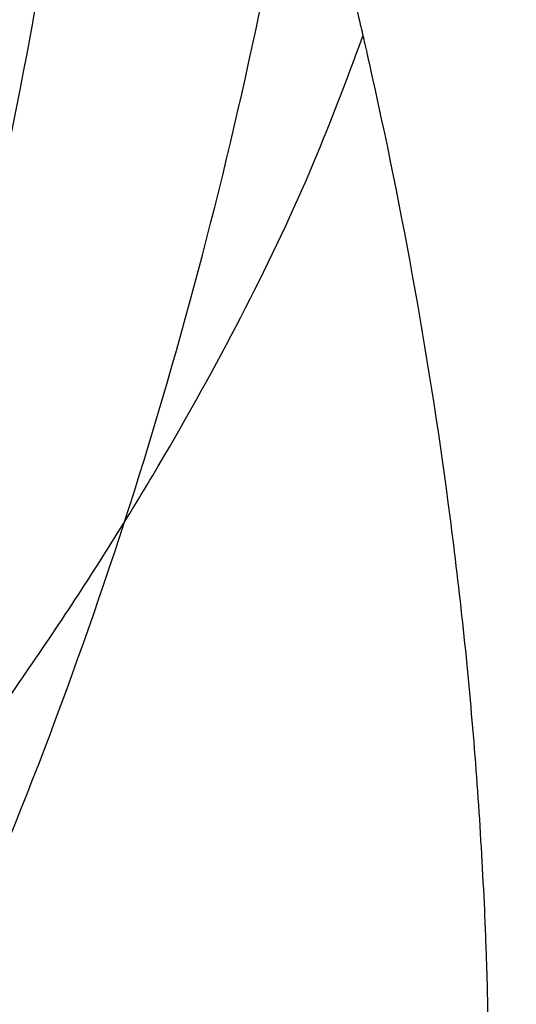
# Model space of a CAD drawing. Header units: millimetres. Extents: x -1437 to 1444, y -1373 to 1332.
# Tile 576 of 656: x 780.756 to 781.14, y -368.435 to -367.674. Entities that reach past the tile are written whole.
import ezdxf

# ---------------------------------------------------------------- set-up
doc = ezdxf.new("R2010")
doc.units = ezdxf.units.MM
doc.layers.add('Default', color=7, linetype='Continuous', true_color=0x000000)

msp = doc.modelspace()

# ---------------------------------------------------------------- linework, layer by layer
at = {"layer": 'Default'}
for points, degree, knots in [([(131.7520007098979, -2.218138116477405, 715.1900953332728), (131.7517039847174, -2.217921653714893, 712.0216694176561), (132.0220112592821, -2.415107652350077, 705.5161072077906), (133.700145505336, -3.639261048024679, 692.8089584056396), (137.9963265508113, -6.773134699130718, 677.4504775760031), (146.2518843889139, -12.79496183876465, 660.6265163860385), (157.296837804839, -20.85112342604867, 645.2932353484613), (170.8561486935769, -30.7408291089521, 631.3410762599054), (186.7038585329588, -42.29909004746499, 618.6587211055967), (204.6323159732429, -55.37426993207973, 607.1599704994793), (224.4335839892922, -69.81452340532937, 596.778449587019), (245.9042859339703, -85.47132968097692, 587.4554343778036), (268.8334129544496, -102.1906011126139, 579.1409255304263), (293.0114835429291, -119.8193629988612, 571.7862214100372), (318.2229802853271, -138.2002389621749, 565.3459172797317), (344.2553605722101, -157.1780214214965, 559.7728563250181), (380.2611216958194, -183.4240508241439, 553.3557773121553), (425.9846705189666, -216.7485574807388, 547.3694630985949), (480.2545371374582, -256.2914921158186, 543.0033075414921), (547.9679961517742, -305.6124660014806, 540.4049736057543), (611.784263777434, -352.0651003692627, 541.6877843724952), (671.4556014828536, -395.4545450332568, 546.8357026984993), (711.4410436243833, -424.5039139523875, 552.0963732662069), (748.0275865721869, -451.0544841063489, 558.6850582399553), (781.0755254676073, -475.0027535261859, 566.4055843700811), (810.4529019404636, -496.2509576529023, 575.061065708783), (832.4924511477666, -512.1509571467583, 583.1547443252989), (848.142695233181, -523.4095561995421, 590.0145564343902), (861.3451816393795, -532.8852957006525, 596.5221266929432), (875.5457376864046, -543.0359773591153, 604.8246694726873), (889.7822052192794, -553.1370869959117, 615.5394072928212), (900.8052621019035, -560.8784537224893, 626.3937933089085), (909.0506139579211, -566.5833358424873, 637.2926402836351), (914.8769066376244, -570.5205543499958, 648.0767802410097), (918.6306163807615, -572.9536763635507, 658.4703191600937), (920.7605244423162, -574.2222229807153, 668.1608291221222), (921.6155293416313, -574.6269502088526, 675.6583602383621), (921.9574115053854, -574.716752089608, 681.2146769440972), (922.1467318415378, -574.7050275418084, 686.4963729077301), (922.3050510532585, -574.642294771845, 693.0818184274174), (922.4648578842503, -574.5965524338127, 699.2136901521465), (922.5840356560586, -574.5515760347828, 703.5190835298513), (922.702183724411, -574.5034498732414, 707.2405269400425), (922.837045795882, -574.4410739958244, 710.8035509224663), (923.0872522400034, -574.3031981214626, 714.1149447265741), (923.3390258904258, -574.1579140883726, 716.2678422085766), (923.7024182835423, -573.9418683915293, 717.9287636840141), (924.2038480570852, -573.6429660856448, 719.1767103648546), (924.5986121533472, -573.413662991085, 719.9308557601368), (925.0383313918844, -573.1704870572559, 720.5929309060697), (925.6035531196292, -572.8815171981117, 721.2797663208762), (926.1821537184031, -572.6277671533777, 721.8002292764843), (926.6845728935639, -572.4918910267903, 722.1163492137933), (926.9332192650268, -572.4691842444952, 722.22855847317), (927.0058583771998, -572.4973404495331, 722.2396090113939), (926.9496794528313, -572.4578455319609, 722.2391317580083), (926.9727461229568, -572.4737982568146, 722.2407686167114), (927.0327339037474, -572.7885945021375, 722.076310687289), (926.9872433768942, -573.49040932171, 721.4970016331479), (926.8029513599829, -574.4450252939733, 720.2669890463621), (926.6140686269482, -575.1864816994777, 718.7410940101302), (926.465999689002, -575.7393625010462, 717.0546215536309), (926.3677368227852, -576.1062777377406, 715.1537069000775), (926.2952959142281, -576.3767717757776, 711.6194244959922), (926.2409361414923, -576.5797516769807, 705.6818946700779), (926.1974497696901, -576.7421301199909, 695.5305340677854), (926.153723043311, -576.905406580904, 669.6116377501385), (926.1428664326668, -576.9459463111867, 619.8719052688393), (926.1432286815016, -576.94459409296, 575.422816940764), (926.1432127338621, -576.9446536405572, 548.6144425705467)], 3, [0, 0, 0, 0, 9.388442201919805, 19.25512239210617, 38.03574428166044, 57.17843237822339, 77.31680741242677, 98.86539763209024, 122.0388003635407, 146.9159871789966, 173.4657413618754, 201.5966451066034, 231.1613037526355, 261.9872558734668, 293.8720136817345, 326.6022322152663, 359.9477944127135, 428.7861398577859, 497.1074358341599, 561.6566341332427, 680.0496786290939, 733.6395925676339, 783.3316339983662, 829.0004526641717, 870.5192212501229, 907.7632656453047, 940.6160900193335, 955.3633666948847, 968.9803796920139, 992.9340835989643, 1013.030376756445, 1029.9187314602, 1044.236715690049, 1056.78837615, 1067.808699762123, 1077.492048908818, 1086.225565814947, 1090.12584174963, 1094.026117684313, 1101.968393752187, 1109.910669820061, 1112.415567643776, 1114.920465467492, 1121.12979194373, 1123.174000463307, 1125.218208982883, 1128.030750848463, 1129.176917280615, 1130.323083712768, 1131.30349002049, 1132.283896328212, 1133.855097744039, 1134.468084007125, 1134.964815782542, 1135.358592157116, 1135.705934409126, 1136.102034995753, 1136.607468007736, 1138.013637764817, 1139.970894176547, 1142.520160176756, 1144.044662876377, 1146.007875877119, 1149.328219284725, 1154.965423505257, 1163.988959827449, 1179.845509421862, 1232.782354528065, 1313.202701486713, 1313.202701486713, 1313.202701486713, 1313.202701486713]), ([(129.7520007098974, -4.218138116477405, 715.1900953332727), (129.7517001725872, -4.217917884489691, 712.0067866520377), (130.0232944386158, -4.416040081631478, 705.4695647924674), (131.7098732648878, -5.646345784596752, 692.6978061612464), (136.0282420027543, -8.796389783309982, 677.2609584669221), (144.32126306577, -14.84551952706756, 660.3622510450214), (155.4057837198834, -22.93051138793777, 644.9752323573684), (169.0016528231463, -32.8468461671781, 630.9861865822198), (184.8811447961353, -44.42824685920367, 618.2788270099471), (202.8365474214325, -57.52303346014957, 606.763045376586), (222.6604958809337, -71.97977862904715, 596.3697823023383), (244.1503317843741, -87.65048605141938, 587.0385490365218), (267.0957075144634, -104.3815509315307, 578.7182042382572), (291.287702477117, -122.0204082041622, 571.3593000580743), (316.511250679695, -140.4100112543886, 564.9159404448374), (342.5541764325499, -159.3954206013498, 559.3406364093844), (378.5725343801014, -185.6505485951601, 552.9213284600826), (424.30924875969, -218.9845448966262, 546.9333302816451), (478.5922892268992, -258.5369538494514, 542.5661305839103), (546.3210637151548, -307.8689286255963, 539.9672092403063), (610.1537138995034, -354.3333443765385, 541.2502721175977), (669.8433444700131, -397.7359571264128, 546.3997378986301), (709.8429370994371, -426.7955176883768, 551.6622434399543), (746.4448272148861, -453.3571449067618, 558.2536547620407), (779.5098228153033, -477.317703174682, 565.978109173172), (808.906710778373, -498.5799578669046, 574.639251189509), (830.9662022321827, -514.4943007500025, 582.7401125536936), (846.635654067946, -525.76668654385, 589.6082707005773), (859.8586484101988, -535.2571182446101, 596.1259178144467), (874.087988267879, -545.4283575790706, 604.4449022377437), (888.3658262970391, -555.5588136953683, 615.19007749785), (899.4341192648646, -563.3319586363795, 626.0880132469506), (907.7249939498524, -569.0683592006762, 637.0458362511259), (913.5911784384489, -573.0325584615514, 647.902729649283), (917.3731464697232, -575.4840012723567, 658.3742087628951), (919.5182841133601, -576.7615861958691, 668.1350486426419), (920.3781501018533, -577.1685425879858, 675.6777422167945), (920.7214181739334, -577.2586810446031, 681.2575927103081), (920.9112031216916, -577.2468947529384, 686.5535594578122), (921.0692927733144, -577.184209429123, 693.1315945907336), (921.2292345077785, -577.1384315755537, 699.267615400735), (921.3486406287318, -577.093388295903, 703.5835412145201), (921.4677477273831, -577.0448001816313, 707.325488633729), (921.6026305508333, -576.9826146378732, 710.9179336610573), (921.8624584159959, -576.8394654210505, 714.360661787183), (922.130259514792, -576.6850706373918, 716.6747345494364), (922.5601821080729, -576.4295751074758, 718.6829487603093), (923.2041138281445, -576.0457326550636, 720.2908699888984), (923.7032351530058, -575.7557805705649, 721.242543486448), (924.2557788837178, -575.450496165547, 722.0737596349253), (924.9503109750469, -575.0946277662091, 722.918856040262), (925.6488736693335, -574.7914827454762, 723.5398274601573), (926.1612769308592, -574.6575269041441, 723.8578103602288), (926.320487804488, -574.6464946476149, 723.9220977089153), (925.9873820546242, -574.6820298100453, 723.782963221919), (925.1643568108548, -574.0557235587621, 723.8002244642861), (925.1217357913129, -573.7509350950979, 723.9490873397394), (925.1775132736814, -574.028911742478, 723.8155376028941), (925.1280689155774, -574.9231790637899, 723.0852839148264), (924.89354144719, -576.1174076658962, 721.5400928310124), (924.6654247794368, -577.0155116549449, 719.680228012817), (924.4921364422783, -577.6616853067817, 717.7160074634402), (924.3734308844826, -578.1051332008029, 715.3977981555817), (924.3010428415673, -578.3753651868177, 711.7363696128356), (924.2454951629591, -578.5827994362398, 705.7336815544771), (924.202146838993, -578.744651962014, 695.5537205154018), (924.158316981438, -578.9083065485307, 669.6146980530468), (924.1474988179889, -578.9486847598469, 619.8726913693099), (924.1478450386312, -578.9473783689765, 575.4226967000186), (924.1478321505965, -578.9474180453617, 548.6144425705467)], 3, [0, 0, 0, 0, 9.388442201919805, 19.25512239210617, 38.03574428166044, 57.17843237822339, 77.31680741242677, 98.86539763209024, 122.0388003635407, 146.9159871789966, 173.4657413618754, 201.5966451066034, 231.1613037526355, 261.9872558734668, 293.8720136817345, 326.6022322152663, 359.9477944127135, 428.7861398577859, 497.1074358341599, 561.6566341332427, 680.0496786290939, 733.6395925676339, 783.3316339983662, 829.0004526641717, 870.5192212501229, 907.7632656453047, 940.6160900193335, 955.3633666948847, 968.9803796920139, 992.9340835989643, 1013.030376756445, 1029.9187314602, 1044.236715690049, 1056.78837615, 1067.808699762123, 1077.492048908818, 1086.225565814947, 1090.12584174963, 1094.026117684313, 1101.968393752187, 1109.910669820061, 1112.415567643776, 1114.920465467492, 1121.12979194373, 1123.174000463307, 1125.218208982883, 1128.030750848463, 1129.176917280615, 1130.323083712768, 1131.30349002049, 1132.283896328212, 1133.855097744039, 1134.468084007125, 1134.964815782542, 1135.358592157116, 1135.705934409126, 1136.102034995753, 1136.607468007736, 1138.013637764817, 1139.970894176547, 1142.520160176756, 1144.044662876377, 1146.007875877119, 1149.328219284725, 1154.965423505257, 1163.988959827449, 1179.845509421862, 1232.782354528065, 1313.202701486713, 1313.202701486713, 1313.202701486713, 1313.202701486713]), ([(133.7520007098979, -4.218138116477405, 715.1900953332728), (133.7517283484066, -4.217939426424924, 712.1168207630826), (134.0138073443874, -4.409122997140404, 705.8136616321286), (135.6379587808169, -5.593897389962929, 693.5195271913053), (139.7923249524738, -8.624323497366, 678.6619148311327), (147.8084972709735, -14.47153676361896, 662.3155571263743), (158.600698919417, -22.34334247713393, 647.3255363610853), (171.9265655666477, -32.06278250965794, 633.6089109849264), (187.571420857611, -43.47309565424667, 621.0861440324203), (205.3279926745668, -56.42292054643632, 609.6960301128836), (224.984680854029, -70.75773864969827, 599.3893560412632), (246.3335158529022, -86.32567825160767, 590.1186776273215), (269.1592631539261, -102.9695689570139, 581.8412937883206), (293.248859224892, -120.5338230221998, 574.5132711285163), (318.3839063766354, -138.8589630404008, 568.0923440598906), (344.3495241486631, -157.7880761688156, 562.5334779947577), (380.2757311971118, -183.9761168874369, 556.1304668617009), (425.9165385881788, -217.2403219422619, 550.1547189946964), (480.1043303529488, -256.7234567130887, 545.7950447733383), (547.7236501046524, -305.9758649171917, 543.2003020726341), (611.440279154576, -352.355969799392, 544.4815255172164), (671.0022614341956, -395.6658982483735, 549.6201627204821), (710.9041121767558, -424.6545377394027, 554.8699737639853), (747.4011652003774, -451.1401638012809, 561.4427384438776), (780.3510335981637, -475.017361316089, 569.1406519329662), (809.6178681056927, -496.1856023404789, 577.7640303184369), (831.5461472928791, -512.0053087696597, 585.8175944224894), (847.0905032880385, -523.187722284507, 592.6313775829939), (860.1810035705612, -532.5830819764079, 599.0839138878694), (874.2245647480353, -542.6214759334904, 607.2967818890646), (888.2349621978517, -552.562063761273, 617.8452111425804), (899.0104221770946, -560.1293767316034, 628.4612572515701), (907.0060591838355, -565.6612806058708, 639.0366508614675), (912.6128721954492, -569.4499981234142, 649.4206319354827), (916.2103924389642, -571.7818220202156, 659.3836355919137), (918.255441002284, -572.9999830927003, 668.6827992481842), (919.082866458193, -573.3920317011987, 675.9253045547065), (919.4166249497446, -573.479851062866, 681.3443146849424), (919.6030372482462, -573.4684795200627, 686.5379386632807), (919.762062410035, -573.4057091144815, 693.1430111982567), (919.9216148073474, -573.359982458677, 699.2672362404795), (920.0409564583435, -573.3149731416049, 703.5795231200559), (920.1596480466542, -573.2665777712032, 707.3121066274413), (920.2944684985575, -573.2043449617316, 710.891868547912), (920.5505836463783, -573.0632346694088, 714.2844991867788), (920.8126373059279, -572.9120934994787, 716.5395656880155), (921.2180912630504, -572.6711426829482, 718.422587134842), (921.8151504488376, -572.3151492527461, 719.9137365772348), (922.2928133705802, -572.0378736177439, 720.8260238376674), (922.8368176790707, -571.7360861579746, 721.6486768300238), (923.5729716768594, -571.3626084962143, 722.5387221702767), (924.3585397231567, -571.0072089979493, 723.2678032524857), (925.3235739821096, -570.7358615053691, 723.8872308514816), (926.0718431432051, -570.6463888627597, 724.2501335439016), (927.214497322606, -570.7289505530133, 724.6186746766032), (928.6631711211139, -571.8330683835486, 724.5888002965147), (929.039379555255, -572.8784173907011, 724.175791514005), (929.1955610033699, -573.9405415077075, 723.5650565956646), (929.0919759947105, -575.0302410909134, 722.6130462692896), (928.8635198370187, -576.2354695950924, 721.0449074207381), (928.6453507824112, -577.0800165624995, 719.2847343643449), (928.4830088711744, -577.6889242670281, 717.4336764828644), (928.3729537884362, -578.0992479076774, 715.2941967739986), (928.3005586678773, -578.369767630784, 711.6865126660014), (928.2455113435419, -578.5752492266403, 705.7116733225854), (928.2021058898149, -578.7373463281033, 695.5438444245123), (928.1583192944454, -578.9008388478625, 669.6133994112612), (928.147484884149, -578.9412978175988, 619.8723550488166), (928.1478377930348, -578.9399789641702, 575.4227482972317), (928.147823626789, -578.9400320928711, 548.6144425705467)], 3, [0, 0, 0, 0, 9.388442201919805, 19.25512239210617, 38.03574428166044, 57.17843237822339, 77.31680741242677, 98.86539763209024, 122.0388003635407, 146.9159871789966, 173.4657413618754, 201.5966451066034, 231.1613037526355, 261.9872558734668, 293.8720136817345, 326.6022322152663, 359.9477944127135, 428.7861398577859, 497.1074358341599, 561.6566341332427, 680.0496786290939, 733.6395925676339, 783.3316339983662, 829.0004526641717, 870.5192212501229, 907.7632656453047, 940.6160900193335, 955.3633666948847, 968.9803796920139, 992.9340835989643, 1013.030376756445, 1029.9187314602, 1044.236715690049, 1056.78837615, 1067.808699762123, 1077.492048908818, 1086.225565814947, 1090.12584174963, 1094.026117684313, 1101.968393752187, 1109.910669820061, 1112.415567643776, 1114.920465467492, 1121.12979194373, 1123.174000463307, 1125.218208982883, 1128.030750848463, 1129.176917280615, 1130.323083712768, 1131.30349002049, 1132.283896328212, 1133.855097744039, 1134.468084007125, 1134.964815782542, 1135.358592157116, 1135.705934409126, 1136.102034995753, 1136.607468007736, 1138.013637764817, 1139.970894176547, 1142.520160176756, 1144.044662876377, 1146.007875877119, 1149.328219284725, 1154.965423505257, 1163.988959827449, 1179.845509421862, 1232.782354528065, 1313.202701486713, 1313.202701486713, 1313.202701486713, 1313.202701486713]), ([(131.7520007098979, -6.218138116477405, 715.1900953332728), (131.7517245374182, -6.217936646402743, 712.1019379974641), (132.0150905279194, -6.410059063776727, 705.7671192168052), (133.6476865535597, -7.600993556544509, 693.4083749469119), (137.8242404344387, -10.64760459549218, 678.4723957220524), (145.8778760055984, -16.52214450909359, 662.051291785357), (156.7096449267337, -24.42281039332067, 647.0075333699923), (170.0720698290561, -34.16891467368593, 633.2540213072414), (185.7487072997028, -45.60240749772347, 620.7062499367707), (203.5322243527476, -58.5718833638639, 609.29910498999), (223.2115930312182, -72.92324130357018, 598.9806887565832), (244.5795620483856, -88.5051336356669, 589.7017922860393), (267.4215581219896, -105.1608723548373, 581.4185724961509), (291.5250786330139, -122.7352788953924, 574.0863497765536), (316.6721773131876, -141.0692051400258, 567.6623672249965), (342.6483406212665, -160.0060058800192, 562.1012580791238), (378.5871445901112, -186.2032287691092, 555.6960180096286), (424.2411176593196, -219.4770289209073, 549.7185861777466), (478.4420834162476, -258.9697623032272, 545.3578678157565), (546.0767188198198, -308.2333255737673, 542.7625377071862), (609.8097305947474, -354.6253559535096, 544.044013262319), (669.3900058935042, -397.9485859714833, 549.1841979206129), (709.3060072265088, -426.9475059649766, 554.4358439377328), (745.8184075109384, -453.4442698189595, 561.0113349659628), (778.7853326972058, -477.3338285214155, 568.713176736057), (808.0716787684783, -498.5161838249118, 577.3422157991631), (830.0199002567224, -514.3502809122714, 585.402962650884), (845.583464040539, -525.54651436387, 592.2250918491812), (858.6944722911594, -534.9565940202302, 598.6877050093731), (872.7668173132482, -545.01557508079, 606.9170146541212), (886.8185852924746, -554.9855380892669, 617.4958813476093), (897.6392813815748, -562.5846506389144, 628.1554771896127), (905.6804412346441, -568.1480879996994, 638.7898468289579), (911.3271460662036, -571.9637958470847, 649.2465813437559), (914.9529246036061, -574.3139455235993, 659.2875251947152), (917.013202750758, -575.5411464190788, 668.6570187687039), (917.8454892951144, -575.9354235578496, 675.9446865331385), (918.1806336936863, -576.0235783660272, 681.3872304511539), (918.3675106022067, -576.0121437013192, 686.5951252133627), (918.5263062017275, -575.9494188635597, 693.192787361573), (918.6859935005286, -575.9036549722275, 699.3211614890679), (918.8055634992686, -575.8585775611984, 703.6439808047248), (918.9252141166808, -575.8097191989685, 707.3970683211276), (919.0600553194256, -575.7476757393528, 711.006251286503), (919.3257918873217, -575.6012912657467, 714.5302162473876), (919.6038729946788, -575.4410388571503, 716.9464580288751), (920.0758571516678, -575.1606379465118, 719.176772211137), (920.8154182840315, -574.719704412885, 721.0278962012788), (921.3974384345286, -574.381779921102, 722.1377115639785), (922.054267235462, -574.017884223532, 723.129505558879), (922.9197315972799, -573.5775084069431, 724.1778118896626), (923.8252617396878, -573.1727144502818, 725.0074014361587), (924.8002800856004, -572.903287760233, 725.6286919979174), (925.4591137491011, -572.8254898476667, 725.9436727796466), (926.1960230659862, -572.9154300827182, 726.1620288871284), (926.8778505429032, -573.4327346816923, 726.149893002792), (927.1883712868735, -574.1573420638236, 725.8841102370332), (927.3403424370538, -575.1826470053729, 725.3042835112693), (927.2328035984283, -576.4648002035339, 724.2013285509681), (926.9541119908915, -577.909642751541, 722.3180112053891), (926.6967090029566, -578.9108385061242, 720.2238683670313), (926.5091476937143, -579.6130401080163, 718.0950623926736), (926.378649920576, -580.0998974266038, 715.5382880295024), (926.306307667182, -580.370156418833, 711.8034577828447), (926.2500724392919, -580.5800943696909, 705.7634602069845), (926.20680503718, -580.7416688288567, 695.5670308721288), (926.1629153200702, -580.9055476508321, 669.6164597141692), (926.1521193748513, -580.9458605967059, 619.8731411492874), (926.1524562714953, -580.9446013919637, 575.4226280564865), (926.1524451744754, -580.9446429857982, 548.6144425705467)], 3, [0, 0, 0, 0, 9.388442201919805, 19.25512239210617, 38.03574428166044, 57.17843237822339, 77.31680741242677, 98.86539763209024, 122.0388003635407, 146.9159871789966, 173.4657413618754, 201.5966451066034, 231.1613037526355, 261.9872558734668, 293.8720136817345, 326.6022322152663, 359.9477944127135, 428.7861398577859, 497.1074358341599, 561.6566341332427, 680.0496786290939, 733.6395925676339, 783.3316339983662, 829.0004526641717, 870.5192212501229, 907.7632656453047, 940.6160900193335, 955.3633666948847, 968.9803796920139, 992.9340835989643, 1013.030376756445, 1029.9187314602, 1044.236715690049, 1056.78837615, 1067.808699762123, 1077.492048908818, 1086.225565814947, 1090.12584174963, 1094.026117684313, 1101.968393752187, 1109.910669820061, 1112.415567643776, 1114.920465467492, 1121.12979194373, 1123.174000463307, 1125.218208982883, 1128.030750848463, 1129.176917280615, 1130.323083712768, 1131.30349002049, 1132.283896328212, 1133.855097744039, 1134.468084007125, 1134.964815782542, 1135.358592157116, 1135.705934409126, 1136.102034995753, 1136.607468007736, 1138.013637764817, 1139.970894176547, 1142.520160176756, 1144.044662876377, 1146.007875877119, 1149.328219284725, 1154.965423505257, 1163.988959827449, 1179.845509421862, 1232.782354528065, 1313.202701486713, 1313.202701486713, 1313.202701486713, 1313.202701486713]), ([(668.0384322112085, -210.3262291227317, 12.42448758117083), (680.2187577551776, -227.7215367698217, -4.595391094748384), (717.4311198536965, -280.8662975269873, -51.46220743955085), (803.0397032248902, -403.128025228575, -128.8701520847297), (878.9976087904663, -511.6071566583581, -153.7300750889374), (926.1478285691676, -578.9446490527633, -153.7300750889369)], 3, [2.415480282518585, 2.415480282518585, 2.415480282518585, 2.415480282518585, 70.39614350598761, 198.6360556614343, 404.9955273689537, 404.9955273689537, 404.9955273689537, 404.9955273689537]), ([(668.7174759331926, -211.2960040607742, 12.00910117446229), (680.7352640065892, -228.4591841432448, -4.73286073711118), (717.7646268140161, -281.3425948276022, -51.29519824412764), (803.1186139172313, -403.2407213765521, -128.472123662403), (879.0272338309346, -511.6494656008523, -153.3146886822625), (926.1478285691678, -578.9446490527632, -153.3146886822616)], 3, [2.408267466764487, 2.408267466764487, 2.408267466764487, 2.408267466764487, 69.36707553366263, 197.5378925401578, 403.7861785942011, 403.7861785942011, 403.7861785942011, 403.7861785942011]), ([(771.9576347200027, -368.3962198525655, 28.74367680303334), (771.9423492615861, -368.3607184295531, 28.76618448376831), (771.916753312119, -368.300878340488, 28.80403096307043), (771.865711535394, -368.1726273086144, 28.88382468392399), (771.8466143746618, -368.1234453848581, 28.91425848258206), (771.8050407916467, -368.0117055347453, 28.98273592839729), (771.7887966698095, -367.9661299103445, 29.01040831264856), (771.7416235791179, -367.8301124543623, 29.09255489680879), (771.7149286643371, -367.7471305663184, 29.14193218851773), (771.6807289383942, -367.6350985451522, 29.20792673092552), (771.6650928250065, -367.5821889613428, 29.23890875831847), (771.6491669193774, -367.5260550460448, 29.2715505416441), (771.641755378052, -367.4994035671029, 29.28699926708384), (771.6386942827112, -367.4882865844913, 29.29343366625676), (771.6366788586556, -367.4809432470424, 29.29768187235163), (771.6362320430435, -367.4793162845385, 29.29862316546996), (771.5857155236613, -367.2940442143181, 29.40570311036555), (771.5469409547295, -367.1228402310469, 29.50206560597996), (771.5008391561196, -366.8811687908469, 29.63512033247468), (771.4874824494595, -366.8031278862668, 29.67756642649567), (771.4700718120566, -366.6900919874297, 29.73841443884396), (771.4620228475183, -366.6345798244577, 29.76813381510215), (771.4536984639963, -366.5716246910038, 29.80158763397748), (771.4503507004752, -366.5450364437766, 29.81566569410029), (771.4481667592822, -366.527398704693, 29.82499366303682), (771.44735905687, -366.5207995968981, 29.8284808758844), (771.4251764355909, -366.3353851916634, 29.92631178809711), (771.4120375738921, -366.165290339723, 30.01380829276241), (771.4023115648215, -365.9180786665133, 30.13790465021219), (771.3999431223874, -365.7964520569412, 30.19817239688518), (771.4011861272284, -365.6582668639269, 30.26537338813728), (771.4027645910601, -365.5901305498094, 30.29820098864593), (771.4036413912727, -365.5611371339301, 30.31210495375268), (771.404269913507, -365.5418547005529, 30.32133767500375), (771.4045584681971, -365.533515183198, 30.32532549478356), (771.4114551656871, -365.3486743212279, 30.41355650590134), (771.4252125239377, -365.1789419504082, 30.49222010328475), (771.4553996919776, -364.9317570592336, 30.60346178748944), (771.4728802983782, -364.8100153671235, 30.65739935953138), (771.4971536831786, -364.6714245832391, 30.71739089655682), (771.5102231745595, -364.603012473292, 30.74665751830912), (771.5160203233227, -364.5738846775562, 30.75904468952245), (771.5199281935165, -364.554509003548, 30.76726828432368), (771.521652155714, -364.5460574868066, 30.77084923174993), (771.5958475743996, -364.187685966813, 30.92234913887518), (771.6984688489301, -363.8552763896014, 31.05237166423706), (771.8896712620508, -363.3872859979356, 31.2190888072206), (771.9596000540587, -363.2363772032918, 31.26998688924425), (772.0726071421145, -363.0184641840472, 31.33933343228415), (772.1311388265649, -362.9116180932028, 31.3722603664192), (772.2027172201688, -362.7908130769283, 31.40765939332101), (772.2340716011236, -362.739879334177, 31.42219074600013), (772.255122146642, -362.7061117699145, 31.43173694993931), (772.2647428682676, -362.6908527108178, 31.43601468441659), (772.3695906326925, -362.5268249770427, 31.4815261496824), (772.4693194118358, -362.3864898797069, 31.51701698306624), (772.627477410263, -362.1851788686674, 31.56260016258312), (772.6816231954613, -362.1196060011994, 31.57652203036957), (772.7925533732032, -361.9916714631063, 31.60182146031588), (772.8478349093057, -361.9308823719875, 31.61293689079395), (773.145323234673, -361.6195836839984, 31.66483375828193), (773.4076795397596, -361.3948460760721, 31.6855108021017), (773.8258834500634, -361.1025158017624, 31.68525370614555), (773.9708075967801, -361.0115071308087, 31.68001564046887), (774.1951266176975, -360.8856959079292, 31.66426315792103), (774.2710534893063, -360.8455415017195, 31.65769979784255), (774.4249739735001, -360.7689584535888, 31.64196143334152), (774.5050277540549, -360.7316292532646, 31.63251330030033), (774.7355554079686, -360.6308562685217, 31.60195221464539), (774.8938828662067, -360.5705064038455, 31.57653469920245), (775.1370899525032, -360.4911517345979, 31.53076520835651), (775.2601204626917, -360.4542657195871, 31.50597388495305), (775.4058626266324, -360.4163025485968, 31.47374288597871), (775.4687643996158, -360.4011377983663, 31.4592268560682), (775.5107933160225, -360.3912755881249, 31.44939409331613), (775.5336431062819, -360.3860716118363, 31.44397036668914), (775.8620651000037, -360.3132130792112, 31.36506062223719), (776.187753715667, -360.270323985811, 31.27265795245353), (776.6923584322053, -360.2513042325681, 31.10584782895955), (776.8632144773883, -360.2525107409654, 31.04558024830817), (777.1222076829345, -360.2663832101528, 30.94842147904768), (777.2523801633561, -360.2763335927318, 30.89815680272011), (777.4051410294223, -360.2933606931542, 30.83666125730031), (777.4817079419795, -360.3032451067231, 30.80521539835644), (777.5145583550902, -360.3077767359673, 30.79159072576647), (777.5364661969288, -360.3108636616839, 30.78247494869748), (777.5486553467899, -360.3126208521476, 30.77738501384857), (777.7140623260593, -360.3369068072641, 30.70811453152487), (777.8730737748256, -360.3667697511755, 30.6385024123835), (778.1153052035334, -360.4230471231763, 30.5273413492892), (778.2373465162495, -360.4540559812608, 30.47007936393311), (778.3810375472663, -360.4954588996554, 30.40035402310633), (778.4531697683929, -360.5174911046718, 30.36476822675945), (778.4841406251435, -360.5272211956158, 30.34936304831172), (778.5048000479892, -360.5337721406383, 30.33905878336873), (778.5163558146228, -360.5374737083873, 30.33327777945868), (778.6714244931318, -360.5875530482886, 30.2555125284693), (778.8211274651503, -360.6419547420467, 30.17763315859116), (779.0497450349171, -360.7356275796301, 30.05367139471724), (779.126625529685, -360.7688631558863, 30.01116391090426), (779.2427408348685, -360.8218724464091, 29.94564371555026), (779.3009969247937, -360.8491659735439, 29.91244426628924), (779.3692600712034, -360.8824181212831, 29.87295166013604), (779.3985740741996, -360.8969741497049, 29.85586466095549), (779.4181291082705, -360.9067463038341, 29.84443756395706), (779.4298684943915, -360.9126561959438, 29.83755759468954), (779.5630446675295, -360.9800549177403, 29.75934571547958), (779.6969869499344, -361.052985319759, 29.67838944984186), (779.9080085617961, -361.1788559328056, 29.54549237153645), (779.9800269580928, -361.2235598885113, 29.4992886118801), (780.0901628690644, -361.2950174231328, 29.42713400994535), (780.1457573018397, -361.3318465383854, 29.39034523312), (780.2114433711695, -361.376799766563, 29.34619041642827), (780.2444805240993, -361.3997802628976, 29.32380638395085), (780.2586795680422, -361.4097378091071, 29.31414775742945), (780.2681543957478, -361.4164004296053, 29.30769415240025), (780.2745050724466, -361.4208813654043, 29.30336133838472), (780.378035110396, -361.4940790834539, 29.23265693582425), (780.5058533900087, -361.5882586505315, 29.1435606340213), (780.6738346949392, -361.7252026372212, 29.01986594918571), (780.6928314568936, -361.7408505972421, 29.00579802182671), (780.7218027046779, -361.7649848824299, 28.98421181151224), (780.7350433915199, -361.7760741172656, 28.97431712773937), (780.7595051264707, -361.7967242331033, 28.95595253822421), (780.8186325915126, -361.8470001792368, 28.91137702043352), (780.8678434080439, -361.8903567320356, 28.87351394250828), (780.9681760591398, -361.9801851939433, 28.79561939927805), (781.0114883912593, -362.0210142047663, 28.76099501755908), (781.0331691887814, -362.0414415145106, 28.7436492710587)], 3, [0, 0, 0, 0, 0.2315763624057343, 0.2315763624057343, 0.3473645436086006, 0.3473645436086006, 0.4631527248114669, 0.4631527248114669, 0.6947290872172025, 0.6947290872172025, 0.8105172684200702, 0.8684113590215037, 0.8973584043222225, 0.9118319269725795, 0.9118319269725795, 0.9263054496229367, 0.9263054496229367, 1.389458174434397, 1.389458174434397, 1.621034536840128, 1.621034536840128, 1.736822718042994, 1.794716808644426, 1.823663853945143, 1.823663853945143, 1.85261089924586, 1.85261089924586, 2.31576362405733, 2.31576362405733, 2.547339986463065, 2.663128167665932, 2.721022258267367, 2.749969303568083, 2.749969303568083, 2.7789163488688, 2.7789163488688, 3.242069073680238, 3.242069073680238, 3.473645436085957, 3.589433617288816, 3.647327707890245, 3.676274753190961, 3.676274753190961, 3.705221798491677, 3.705221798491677, 4.631527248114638, 4.631527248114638, 5.094679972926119, 5.094679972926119, 5.326256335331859, 5.44204451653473, 5.499938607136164, 5.499938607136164, 5.557832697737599, 5.557832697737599, 6.020985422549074, 6.020985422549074, 6.252561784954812, 6.252561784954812, 6.484138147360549, 6.484138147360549, 7.410443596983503, 7.410443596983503, 7.873596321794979, 7.873596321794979, 8.105172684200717, 8.105172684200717, 8.336749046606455, 8.336749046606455, 8.79990177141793, 8.79990177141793, 9.031478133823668, 9.147266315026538, 9.205160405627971, 9.205160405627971, 9.263054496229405, 9.263054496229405, 10.18935994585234, 10.18935994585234, 10.65251267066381, 10.65251267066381, 10.88408903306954, 10.9998772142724, 11.05777130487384, 11.08671835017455, 11.08671835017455, 11.11566539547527, 11.11566539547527, 11.57881812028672, 11.57881812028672, 11.81039448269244, 11.92618266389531, 11.98407675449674, 12.01302379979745, 12.01302379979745, 12.04197084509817, 12.04197084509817, 12.50512356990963, 12.50512356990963, 12.73669993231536, 12.73669993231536, 12.85248811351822, 12.91038220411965, 12.93932924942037, 12.93932924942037, 12.96827629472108, 12.96827629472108, 13.43142901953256, 13.43142901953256, 13.66300538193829, 13.66300538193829, 13.77879356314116, 13.8366876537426, 13.86563469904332, 13.88010822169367, 13.88010822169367, 13.89458174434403, 13.89458174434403, 14.35773446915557, 14.35773446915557, 14.41562855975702, 14.41562855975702, 14.44457560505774, 14.44457560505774, 14.47352265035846, 14.58931083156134, 14.58931083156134, 14.82088719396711, 14.82088719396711, 14.82088719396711, 14.82088719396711]), ([(772.21705976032, -368.5499216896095, 29.08932030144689), (772.0568178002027, -368.1690762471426, 29.30989388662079), (771.7952472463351, -367.3941680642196, 29.73915832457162), (771.5836509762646, -366.2059454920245, 30.34306861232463), (771.6625298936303, -364.6354239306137, 31.04555971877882), (772.4115291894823, -362.8249937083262, 31.67223661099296), (773.8083411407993, -361.3796995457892, 31.91135897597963), (775.645696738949, -360.5609055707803, 31.6719806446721), (777.6089743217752, -360.4794333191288, 31.04283505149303), (779.1116937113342, -360.9452035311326, 30.33868161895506), (780.1506989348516, -361.5488278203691, 29.73708184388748), (780.7867948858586, -362.0579649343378, 29.30923034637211), (781.0888739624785, -362.3377948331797, 29.08930156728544)], 5, [1.361200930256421e-11, 1.361200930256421e-11, 1.361200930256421e-11, 1.361200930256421e-11, 1.361200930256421e-11, 1.361200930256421e-11, 0.124936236, 0.249872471, 0.374808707, 0.4997449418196, 0.624808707, 0.749872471, 0.874936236, 0.9999999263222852, 0.9999999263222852, 0.9999999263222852, 0.9999999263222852, 0.9999999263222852, 0.9999999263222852]), ([(772.5864988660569, -368.6695074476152, 29.31511350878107), (772.4088135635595, -368.2730094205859, 29.53090685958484), (772.1267566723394, -367.4735509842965, 29.94587676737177), (771.9157747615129, -366.2712084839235, 30.51551784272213), (772.0177046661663, -364.7540153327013, 31.1445020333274), (772.7610146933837, -363.0782766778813, 31.67513245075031), (774.0739149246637, -361.7604302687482, 31.86941967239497), (775.764984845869, -360.9744623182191, 31.67540472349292), (777.6062235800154, -360.8557969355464, 31.13908519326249), (779.0681935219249, -361.2830169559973, 30.50752547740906), (780.1155797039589, -361.8900714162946, 29.94185357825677), (780.7650169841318, -362.4253367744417, 29.52959932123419), (781.074892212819, -362.7258608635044, 29.31510253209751)], 5, [-7.407705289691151e-11, -7.407705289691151e-11, -7.407705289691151e-11, -7.407705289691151e-11, -7.407705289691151e-11, -7.407705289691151e-11, 0.124936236, 0.249872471, 0.374808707, 0.4997449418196, 0.624808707, 0.749872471, 0.874936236, 0.9999998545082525, 0.9999998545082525, 0.9999998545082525, 0.9999998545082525, 0.9999998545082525, 0.9999998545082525]), ([(780.8666065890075, -363.5840686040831, 29.3516520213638), (780.3424428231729, -363.0091176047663, 29.72799637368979), (779.4868954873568, -362.3818396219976, 30.21795196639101), (778.3524564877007, -361.9321827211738, 30.71496359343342), (777.2483023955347, -361.7158452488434, 31.11028551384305), (775.950655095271, -361.844697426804, 31.42182489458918), (774.5995964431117, -362.5129513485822, 31.53280056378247), (773.5165834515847, -363.5482012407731, 31.42216509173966), (772.9497836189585, -364.7031529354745, 31.11929387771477), (772.7721511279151, -365.8077242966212, 30.72768066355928), (772.8031927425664, -367.0331133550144, 30.22942051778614), (773.0988416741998, -368.0698858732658, 29.73249339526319), (773.4641821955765, -368.767336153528, 29.35163836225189)], 3, [0, 0, 0, 0, 1.582971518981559, 2.374457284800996, 3.165943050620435, 4.748914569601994, 6.33188610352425, 7.913243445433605, 9.494600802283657, 10.28527947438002, 11.07595814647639, 12.65731550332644, 12.65731550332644, 12.65731550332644, 12.65731550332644]), ([(779.6477607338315, -369.7208691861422, 25.09471730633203), (780.0257107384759, -369.4562257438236, 25.09471730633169), (780.3504086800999, -369.0914394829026, 25.15387657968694), (780.7097337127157, -368.4217444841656, 25.3437355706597), (780.8081477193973, -368.1782489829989, 25.42365416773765), (780.9174852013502, -367.7873709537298, 25.56764765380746), (780.9475508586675, -367.6528142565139, 25.61964610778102), (780.9823184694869, -367.445247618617, 25.70336336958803), (780.9971198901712, -367.3400320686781, 25.74664997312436), (781.0097071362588, -367.2149261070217, 25.79956769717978), (781.0140815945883, -367.1608213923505, 25.82275441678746), (781.0167693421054, -367.1246450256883, 25.83832388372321), (781.0181267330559, -367.1044171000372, 25.84706993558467), (781.0348986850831, -366.8305922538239, 25.96590506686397), (781.0286459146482, -366.550659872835, 26.09437428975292), (780.9750328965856, -366.10429375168, 26.31408724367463), (780.9497729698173, -365.9511218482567, 26.3917913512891), (780.8992948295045, -365.7159036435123, 26.51491761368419), (780.8709079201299, -365.5969321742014, 26.57811862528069), (780.831946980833, -365.4560201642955, 26.65463791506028), (780.8109639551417, -365.3850722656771, 26.69357923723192), (780.8000915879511, -365.3494799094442, 26.71321836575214), (780.7953498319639, -365.3342011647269, 26.72167101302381), (780.7921703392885, -365.3240098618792, 26.72731405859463), (780.7898573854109, -365.3166464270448, 26.73139592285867), (780.7317439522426, -365.1323031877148, 26.83364674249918), (780.6496457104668, -364.9046495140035, 26.96182771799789), (780.4042342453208, -364.376056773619, 27.27963867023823), (780.2407456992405, -364.0750088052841, 27.46976300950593), (780.0156718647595, -363.7535700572, 27.68727624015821)], 3, [0, 0, 0, 0, 1.527211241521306, 1.527211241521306, 2.290816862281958, 2.290816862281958, 2.672619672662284, 2.672619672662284, 2.863521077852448, 2.95897178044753, 3.006697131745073, 3.006697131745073, 3.054422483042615, 3.054422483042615, 3.818028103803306, 3.818028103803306, 4.199830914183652, 4.199830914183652, 4.390732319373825, 4.486183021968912, 4.533908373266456, 4.557771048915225, 4.569702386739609, 4.569702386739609, 4.581633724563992, 4.581633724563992, 5.345239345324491, 5.345239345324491, 6.10884496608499, 6.10884496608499, 6.10884496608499, 6.10884496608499]), ([(780.2381862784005, -364.0713535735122, 27.83619323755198), (780.6069561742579, -364.5980115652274, 27.52261498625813), (780.8898626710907, -365.153999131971, 27.22133922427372), (781.093063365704, -365.7576074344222, 26.9233355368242), (781.1002301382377, -365.7792165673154, 26.91269718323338), (781.1132172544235, -365.8190756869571, 26.89313921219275), (781.1323606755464, -365.8788231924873, 26.86391305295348), (781.1746678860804, -366.0179458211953, 26.79649426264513), (781.249839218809, -366.2950382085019, 26.66475900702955), (781.3624095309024, -366.8446115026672, 26.41369779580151), (781.3941457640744, -367.3077689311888, 26.21977555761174), (781.3712814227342, -368.2235432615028, 25.86029519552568), (781.2408874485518, -368.7711550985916, 25.67798736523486), (780.987678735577, -369.2706241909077, 25.54927152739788), (780.9811354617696, -369.2832905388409, 25.5460414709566), (780.9666833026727, -369.3108356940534, 25.53907945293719), (780.9447691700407, -369.3518968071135, 25.52880494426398), (780.8919849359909, -369.4459097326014, 25.50601071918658), (780.7798114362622, -369.6267502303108, 25.46514078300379), (780.5290443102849, -369.9596898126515, 25.40227496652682), (780.268809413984, -370.1957956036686, 25.38074550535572), (780.075189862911, -370.3313012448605, 25.38077276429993)], 3, [-6.290977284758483, -6.290977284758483, -6.290977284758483, -6.290977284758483, -4.718232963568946, -4.718232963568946, -4.669084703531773, -4.669084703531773, -4.619936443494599, -4.521639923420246, -4.325046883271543, -3.931860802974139, -3.145488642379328, -3.145488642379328, -1.57274432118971, -1.57274432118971, -1.523596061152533, -1.523596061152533, -1.474447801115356, -1.376151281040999, -1.179558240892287, -0.7863721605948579, 0, 0, 0, 0]), ([(780.3776734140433, -366.211138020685, 28.43884646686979), (780.484149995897, -366.3713362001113, 28.34505591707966), (780.6274518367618, -366.6176565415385, 28.20655528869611), (780.7659145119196, -366.9155706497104, 28.04879531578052), (780.8279651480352, -367.0671627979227, 27.97087135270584), (780.8571952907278, -367.1436176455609, 27.93214837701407), (780.8713615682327, -367.1820097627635, 27.91284664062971), (780.8783325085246, -367.2012469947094, 27.90321071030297), (780.8812960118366, -367.2095003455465, 27.89908422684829), (780.8832663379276, -367.2150045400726, 27.89633394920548), (780.8847808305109, -367.2192529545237, 27.89421291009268), (780.9138890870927, -367.3010698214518, 27.85338176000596), (780.9530174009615, -367.4222346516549, 27.79402690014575), (780.991908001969, -367.5641669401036, 27.72644137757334), (781.0096635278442, -367.6352764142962, 27.69306406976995), (781.0181188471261, -367.6708669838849, 27.67647927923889), (781.021652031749, -367.6861277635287, 27.66939376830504), (781.0239873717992, -367.6963033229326, 27.66467504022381), (781.0254608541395, -367.7027928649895, 27.66167008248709), (781.0529063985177, -367.824515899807, 27.60536048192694), (781.0842451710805, -368.0004191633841, 27.52631527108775), (781.1057885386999, -368.2036298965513, 27.43910026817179), (781.1128055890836, -368.304732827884, 27.39674386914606), (781.1153754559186, -368.3551586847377, 27.37587844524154), (781.1162756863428, -368.3767428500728, 27.3670031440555), (781.1168311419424, -368.3911263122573, 27.36110117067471), (781.1171451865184, -368.4001240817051, 27.35741846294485), (781.1228991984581, -368.5775558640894, 27.2849199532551), (781.1119717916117, -368.8272696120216, 27.1882094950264), (781.065453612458, -369.1039568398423, 27.09067898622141), (781.0337521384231, -369.2386390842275, 27.04573832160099), (781.015790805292, -369.3050648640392, 27.02422413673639), (781.0076408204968, -369.3333369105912, 27.01520866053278), (781.0021069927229, -369.3521413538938, 27.00924387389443), (780.9988044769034, -369.3631058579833, 27.00578714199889), (780.9583093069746, -369.4952733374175, 26.9643112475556), (780.8887385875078, -369.6722889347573, 26.91305125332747), (780.785870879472, -369.8620530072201, 26.86601279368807), (780.7371343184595, -369.9397902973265, 26.84858878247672), (780.7036098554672, -369.9908173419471, 26.83758062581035), (780.6850673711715, -370.0176868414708, 26.83203282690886), (780.5362783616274, -370.2243342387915, 26.79109559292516), (780.378766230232, -370.3802092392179, 26.7728836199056), (780.1980837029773, -370.5068118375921, 26.77284872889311)], 3, [0, 0, 0, 0, 0.1342488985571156, 0.2013733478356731, 0.2349355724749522, 0.2517166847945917, 0.2601072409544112, 0.2643025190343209, 0.2664001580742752, 0.2664001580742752, 0.2684977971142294, 0.2684977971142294, 0.4027466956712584, 0.4698711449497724, 0.5034333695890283, 0.5202144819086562, 0.5286050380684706, 0.5286050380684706, 0.536995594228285, 0.536995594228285, 0.8054933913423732, 0.9397422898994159, 1.006866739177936, 1.040428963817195, 1.057210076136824, 1.057210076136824, 1.073991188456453, 1.073991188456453, 1.610986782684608, 1.879484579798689, 2.013733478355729, 2.080857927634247, 2.114420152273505, 2.114420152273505, 2.147982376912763, 2.147982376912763, 2.684977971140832, 2.953475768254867, 3.087724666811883, 3.087724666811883, 3.221973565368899, 3.221973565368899, 4.29596475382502, 4.29596475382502, 4.29596475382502, 4.29596475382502])]:
    msp.add_open_spline(points, degree=degree, knots=knots, dxfattribs=at)
for points, degree in [([(131.7520007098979, -4.218138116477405, 715.1900953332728), (131.7520007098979, -4.218138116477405, 590), (545.2296898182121, -305.8451851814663, 510), (917.3775072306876, -576.226401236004, 590), (920.8604670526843, -575.1639335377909, 703.961257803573), (920.8604670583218, -575.163933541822, 721.161257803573), (928.3562721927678, -570.6983175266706, 725.711257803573), (926.1478289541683, -578.9446483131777, 721.161257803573), (926.1478289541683, -578.9446483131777, 704.7612578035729), (926.1478289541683, -578.9446483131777, 548.6144425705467)], 3), ([(878.0038762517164, -145.2625419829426, -35.9726644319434), (706.5451504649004, -265.3192342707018, -35.9726644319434), (535.0864246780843, -385.3759265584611, -35.9726644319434)], 2), ([(876.7468124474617, -146.418036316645, -35.62381762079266), (706.6743241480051, -265.5040746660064, -35.62381762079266), (536.6018358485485, -384.5901130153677, -35.62381762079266)], 2), ([(1052.626942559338, -194.5110236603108, -108.0505632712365), (787.1340559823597, -380.4111441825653, -108.0505632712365), (521.6411694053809, -566.3112647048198, -108.0505632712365)], 2), ([(1051.773179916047, -195.2917116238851, -107.663129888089), (787.2200492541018, -380.5338079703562, -107.663129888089), (522.6669185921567, -565.7759043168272, -107.663129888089)], 2), ([(559.5171199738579, -329.9540827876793, -14.63062607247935), (797.1223545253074, -669.289524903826, -14.63062607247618), (1034.727589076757, -1008.624967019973, -14.630626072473)], 2), ([(560.3392724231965, -330.9291279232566, -15.02656055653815), (797.215559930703, -669.223525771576, -15.026560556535), (1034.091847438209, -1007.517923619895, -15.02656055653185)], 2), ([(790.2089413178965, -368.3297054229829, 15.43302898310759), (781.7922942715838, -356.3094877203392, 15.4330289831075), (773.3756472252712, -344.2892700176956, 15.43302898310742)], 2), ([(773.3147437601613, -344.3319150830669, 16.9935672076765), (781.7313908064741, -356.352132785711, 16.99356720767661), (790.1480378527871, -368.3723504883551, 16.99356720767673)], 2), ([(773.2538402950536, -344.3745601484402, 18.55410543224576), (781.6704873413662, -356.3947778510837, 18.55410543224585), (790.0871343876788, -368.4149955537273, 18.55410543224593)], 2), ([(789.1777598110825, -369.0517464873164, 19.712938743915), (780.7611127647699, -357.0315287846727, 19.71293874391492), (772.3444657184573, -345.0113110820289, 19.71293874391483)], 2), ([(789.1146946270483, -369.095905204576, 15.43302898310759), (780.6980475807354, -357.0756875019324, 15.4330289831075), (772.2814005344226, -345.0554697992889, 15.43302898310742)], 2), ([(772.2241320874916, -345.0955695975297, 16.90042661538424), (780.6407791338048, -357.1157873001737, 16.90042661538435), (789.057426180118, -369.1360050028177, 16.90042661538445)], 2), ([(772.1668636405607, -345.1356693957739, 18.36782424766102), (780.5835106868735, -357.1558870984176, 18.36782424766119), (789.0001577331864, -369.1761048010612, 18.36782424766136)], 2), ([(775.8727045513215, -351.3402618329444, 18.36782424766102), (783.118280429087, -361.6880165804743, 18.36782424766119), (790.3638563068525, -372.0357713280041, 18.36782424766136)], 2), ([(776.0942029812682, -351.4694314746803, 19.71293874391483), (783.3725978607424, -361.8640566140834, 19.71293874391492), (790.6509927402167, -372.2586817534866, 19.712938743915)], 2), ([(789.6947740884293, -373.7984818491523, 21.48317148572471), (782.2119376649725, -363.1118839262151, 21.48317148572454), (774.7291012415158, -352.425286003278, 21.48317148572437)], 2), ([(774.172856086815, -353.7549963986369, 21.31821215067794), (781.4267158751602, -364.1145817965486, 21.31821215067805), (788.6805756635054, -374.4741671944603, 21.31821215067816)], 2), ([(790.671408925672, -375.0688003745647, 18.8427437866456), (783.4010678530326, -364.685677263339, 18.84274378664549), (776.1307267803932, -354.3025541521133, 18.84274378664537)], 2), ([(775.6414340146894, -354.6451606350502, 19.73394173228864), (783.0660419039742, -365.2485995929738, 19.73394173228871), (790.4906497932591, -375.8520385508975, 19.73394173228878)], 2), ([(775.152141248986, -354.9877671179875, 20.62513967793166), (782.3628358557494, -365.2857062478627, 20.62513967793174), (789.5735304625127, -375.5836453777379, 20.62513967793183)], 2), ([(778.312969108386, -357.7229738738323, 24.72439055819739), (782.0558810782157, -363.0684061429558, 24.72439055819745), (785.7987930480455, -368.4138384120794, 24.72439055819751)], 2), ([(777.2109520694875, -358.2747203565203, 24.58615527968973), (780.9817122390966, -363.6599239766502, 24.5861552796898), (784.7524724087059, -369.0451275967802, 24.58615527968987)], 2), ([(766.5172755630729, -359.1154915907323, 21.31821215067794), (773.7711353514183, -369.475076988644, 21.31821215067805), (781.0249951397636, -379.8346623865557, 21.31821215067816)], 2), ([(781.762155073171, -381.0532293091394, 20.62513967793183), (774.5514604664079, -370.7552901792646, 20.62513967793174), (767.3407658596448, -360.4573510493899, 20.62513967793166)], 2), ([(781.7006928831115, -382.0068411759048, 19.73394173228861), (774.2760829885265, -371.4033993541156, 19.73394173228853), (766.8514730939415, -360.7999575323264, 19.73394173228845)], 2), ([(766.3621803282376, -361.142564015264, 18.84274378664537), (773.6325214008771, -371.5256871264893, 18.84274378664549), (780.9028624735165, -381.9088102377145, 18.8427437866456)], 2), ([(782.7383832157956, -374.1347355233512, 34.4521107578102), (778.383953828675, -367.9159658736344, 31.53792403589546), (774.0295244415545, -361.6971962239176, 28.62373731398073)], 2), ([(1234.164646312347, -363.2689513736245, -153.7300750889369), (926.1478285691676, -578.9446490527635, -153.7300750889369), (618.1310108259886, -794.6203467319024, -153.7300750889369)], 2), ([(788.6805756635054, -374.4741671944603, 21.31821215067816), (784.7524724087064, -369.0451275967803, 24.58615527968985), (780.8243691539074, -363.6160879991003, 27.85409840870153)], 2), ([(1233.346213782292, -363.8420240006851, -153.3146886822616), (926.1478285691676, -578.9446490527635, -153.3146886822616), (618.9494433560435, -794.0472741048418, -153.3146886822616)], 2), ([(779.3941392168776, -364.9978708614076, 27.89565059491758), (782.3734856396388, -369.2528185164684, 29.88956782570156), (785.3528320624, -373.5077661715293, 31.88348505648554)], 2), ([(775.0483529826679, -368.8232886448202, 26.96460371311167), (775.1983247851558, -368.9746579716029, 26.84819801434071), (775.516740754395, -369.2593438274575, 26.61768702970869), (776.0916821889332, -369.6414544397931, 26.26139205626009), (776.6777979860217, -369.9097747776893, 25.9532078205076), (777.2520878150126, -370.0715058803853, 25.69718299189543), (777.8059485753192, -370.1352729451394, 25.49213491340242), (778.3344418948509, -370.1087260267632, 25.33616048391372), (778.8348769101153, -369.9961107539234, 25.22818733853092), (779.3026132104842, -369.7986307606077, 25.16914434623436), (779.7335920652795, -369.5148587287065, 25.16097001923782), (780.1289352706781, -369.1267446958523, 25.21150352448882), (780.4448914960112, -368.6545392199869, 25.32546006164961), (780.6485175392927, -368.1775708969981, 25.47729333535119), (780.7615702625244, -367.7458104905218, 25.63739610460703), (780.8158796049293, -367.3559494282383, 25.79715070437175), (780.8297620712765, -367.0032427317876, 25.95288813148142), (780.8157757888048, -366.6892549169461, 26.0999052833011), (780.7831655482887, -366.4086548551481, 26.23768355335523), (780.7371666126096, -366.1521155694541, 26.36879349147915), (780.6800166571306, -365.9104655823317, 26.49668807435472), (780.6057635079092, -365.6581847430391, 26.63484753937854), (780.5077808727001, -365.3852721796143, 26.78991950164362), (780.4241321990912, -365.1911301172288, 26.90466770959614), (780.3770257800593, -365.091320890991, 26.9649642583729)], 3), ([(783.8694794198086, -375.750108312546, 29.31485935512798), (780.890132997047, -371.4951606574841, 27.3209421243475), (777.9107865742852, -367.2402130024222, 25.32702489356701)], 2), ([(781.2550305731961, -376.3770776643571, 31.88348505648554), (778.2756841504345, -372.1221300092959, 29.88956782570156), (775.2963377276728, -367.8671823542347, 27.89565059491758)], 2)]:
    msp.add_open_spline(points, degree=degree, dxfattribs=at)
for points, knots in [([(776.9006011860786, -370.1583080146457, 28.96929833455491), (776.3350530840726, -369.3506216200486, 31.5379240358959), (778.383953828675, -367.9159658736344, 31.53792403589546), (780.4328545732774, -366.4813101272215, 31.53792403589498), (780.9984026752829, -367.2889965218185, 28.96929833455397)], [1.570796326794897, 1.570796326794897, 1.570796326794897, 3.141592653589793, 3.141592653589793, 4.71238898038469, 4.71238898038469, 4.71238898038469]), ([(774.7283579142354, -379.1693266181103, 15.43302898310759), (780.6901495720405, -387.6836474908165, 15.43302898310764), (788.4304412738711, -382.2638368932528, 15.43302898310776), (796.170732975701, -376.8440262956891, 15.43302898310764), (790.2089413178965, -368.3297054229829, 15.43302898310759)], [0, 0, 0, 13.35176877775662, 13.35176877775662, 26.70353755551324, 26.70353755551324, 26.70353755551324])]:
    msp.add_rational_spline(points, [1, 0.7071067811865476, 1, 0.7071067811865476, 1], degree=2, knots=knots, dxfattribs=at)
msp.add_rational_spline([(779.4514795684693, -369.4405483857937, 26.27318580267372), (780.7204407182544, -368.5520118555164, 26.2731865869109), (781.021821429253, -367.6868648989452, 27.66905068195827)], [0.999999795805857, 0.8028120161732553, 0.8711344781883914], degree=2, dxfattribs=at)

doc.saveas('drawing.dxf')
